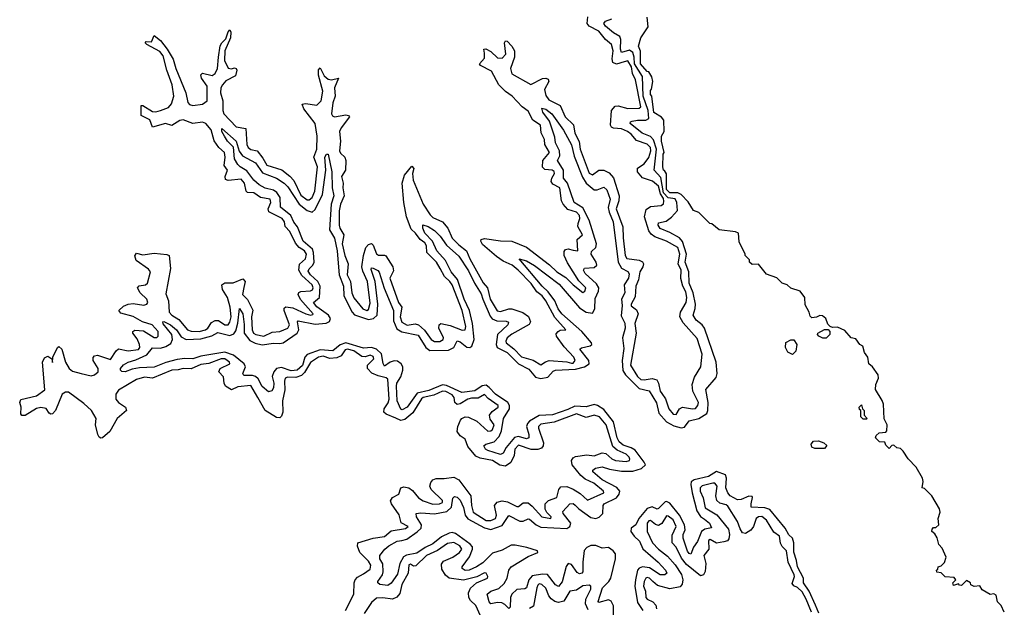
# Model space of a CAD drawing. Extents: x 2494118 to 2687960, y 757339 to 915227.
# Tile 321 of 364: x 2665071 to 2671180, y 861894 to 865538. Entities that reach past the tile are written whole.
import ezdxf

# ---------------------------------------------------------------- set-up
doc = ezdxf.new("R2010")
doc.units = 0

msp = doc.modelspace()

# ---------------------------------------------------------------- linework, layer by layer
at = {"layer": '0CON20XD'}
for points in [[(2667219.8, 864125), (2667235, 864144.7), (2667255, 864151.1), (2667265, 864140.9), (2667285.4, 864085.4), (2667297.1, 864077.1), (2667335, 864078.4), (2667343.3, 864073.3), (2667386.5, 864005), (2667389.9, 863979.9), (2667367.7, 863935), (2667422.3, 863785), (2667442.7, 863755), (2667432.4, 863695), (2667442.2, 863662.2), (2667475, 863644.5), (2667525, 863651.3), (2667545, 863646.5), (2667583.5, 863613.5), (2667624.7, 863555), (2667645, 863543.6), (2667677, 863543), (2667699.6, 863555), (2667700.3, 863565), (2667672.1, 863625), (2667673.8, 863646.2), (2667685, 863654.6), (2667741.7, 863641.7), (2667817.4, 863612.6), (2667834.1, 863615.9), (2667839.8, 863635), (2667816.1, 863735), (2667755, 863893.8), (2667741, 863915), (2667706.2, 863946.2), (2667680.7, 863995), (2667658.1, 864035), (2667596.7, 864095), (2667595.7, 864135), (2667585.5, 864155), (2667556, 864176), (2667528, 864215), (2667499.8, 864239.8), (2667471.6, 864315), (2667453.7, 864405), (2667444, 864525), (2667458.9, 864575), (2667505, 864629.7), (2667516.3, 864615), (2667508.6, 864585), (2667512.3, 864542.3), (2667573.9, 864393.9), (2667617.2, 864327.2), (2667635, 864312.3), (2667695, 864284.8), (2667728.5, 864245), (2667754, 864184), (2667795, 864142.5), (2667844, 864105), (2667864.2, 864055), (2667947.3, 863907.3), (2667973.4, 863875), (2667989.2, 863805), (2668033.4, 863733.4), (2668055, 863728.9), (2668105, 863745.3), (2668125, 863744.8), (2668193.2, 863723.2), (2668227.1, 863697.1), (2668239.5, 863665), (2668232, 863648), (2668125, 863588.5), (2668095, 863565.5), (2668087.3, 863545), (2668089.6, 863535), (2668138, 863498), (2668185, 863446.7), (2668257.1, 863427.1), (2668305, 863398), (2668332.9, 863417.1), (2668356.1, 863423.9), (2668465, 863417.3), (2668495, 863407.4), (2668505, 863408.4), (2668516.6, 863425), (2668508.7, 863445), (2668448.9, 863508.9), (2668401.9, 863575), (2668400.7, 863589.3), (2668412, 863605), (2668425, 863612.2), (2668460, 863615), (2668391, 863691), (2668335.2, 863795), (2668312, 863825), (2668280.1, 863850.1), (2668245, 863901.6), (2668164.7, 863985), (2668125.8, 864015), (2668071, 864041), (2668029.6, 864069.6), (2667942.2, 864145), (2667931.6, 864165), (2667934.5, 864175), (2667955, 864181.8), (2668055, 864167.1), (2668125, 864164.4), (2668215, 864126.7), (2668358.6, 864018.6), (2668402.9, 863975), (2668460.2, 863940.2), (2668505, 863894.6), (2668565, 863846.2), (2668577.5, 863855), (2668584, 863875), (2668539.3, 863919.3), (2668469.9, 864029.9), (2668450, 864075), (2668448.6, 864101.4), (2668457, 864113), (2668475, 864116.9), (2668505, 864109.7), (2668535, 864105.8), (2668530.9, 864175), (2668562.2, 864205), (2668534.7, 864255.3), (2668535.2, 864275), (2668546.8, 864305), (2668545.2, 864325), (2668525, 864344.8), (2668472.1, 864362.2), (2668442.1, 864395), (2668433.6, 864415), (2668421.5, 864495), (2668378.9, 864518.9), (2668368.9, 864535), (2668372.3, 864555), (2668388.4, 864585), (2668387, 864597), (2668375, 864605.9), (2668329.4, 864609.4), (2668313.9, 864623.9), (2668317.1, 864665), (2668359, 864715), (2668330.4, 864765), (2668327.5, 864795), (2668306.7, 864836.7), (2668301.7, 864885), (2668255.9, 864915.9), (2668225, 864971.5), (2668188.8, 864998.8), (2668127, 865065), (2668085, 865092.8), (2668043.4, 865133.4), (2667998.3, 865218.3), (2667931.1, 865255), (2667924.5, 865265), (2667955, 865300.6), (2667955, 865330), (2667951.4, 865355), (2667963.4, 865356.6), (2667995, 865341), (2668035, 865301.2), (2668065, 865299.5), (2668087.5, 865325), (2668079.3, 865395), (2668085, 865406.7), (2668095, 865405.4), (2668125.3, 865375), (2668141.6, 865345), (2668140.4, 865305), (2668116.4, 865235), (2668125, 865203.3), (2668243.3, 865136.7), (2668315, 865173.1), (2668335, 865175.6), (2668349.6, 865169.6), (2668354.8, 865155), (2668327.5, 865105), (2668335, 865067.9), (2668355, 865041.6), (2668425.4, 865005.4), (2668455, 864935.8), (2668506.7, 864886.7), (2668516.4, 864835), (2668542.5, 864782.5), (2668548.1, 864735), (2668605, 864586.9), (2668625, 864575.3), (2668665, 864604.7), (2668695, 864606), (2668728.8, 864588.8), (2668755, 864557.7), (2668790.2, 864445), (2668789.5, 864415), (2668771.5, 864365), (2668813.6, 864253.6), (2668814.4, 864185.6), (2668827.2, 864075), (2668838.2, 864058.2), (2668915, 864047.3), (2668935.8, 864035.8), (2668941.8, 864025), (2668937.9, 864005), (2668918.4, 863975), (2668910.3, 863925), (2668893.5, 863885), (2668890.6, 863819.4), (2668865.6, 863775), (2668865, 863764.2), (2668898.8, 863738.8), (2668907.8, 863715), (2668887, 863655), (2668897, 863595), (2668860.3, 863395), (2668905, 863324.7), (2668925, 863306.8), (2668945, 863304.4), (2668995, 863312.8), (2669024.5, 863304.5), (2669035.2, 863285.2), (2669044.4, 863235), (2669055, 863219.6), (2669077.2, 863187.2), (2669097.7, 863125), (2669125, 863092.7), (2669145, 863090), (2669165.7, 863124.3), (2669184.1, 863135.9), (2669245, 863124.1), (2669265, 863126.5), (2669279.2, 863145), (2669281.8, 863165), (2669247.4, 863235), (2669243, 863275), (2669258.3, 863321.7), (2669296.6, 863385), (2669306.2, 863465), (2669275, 863560.5), (2669187.5, 863657.5), (2669167.1, 863695), (2669172, 863725), (2669205.8, 863784.2), (2669210.2, 863815), (2669205, 863851.1), (2669186.1, 863886.1), (2669172.6, 863932.6), (2669176.2, 863985), (2669156.1, 864025), (2669166.2, 864085), (2669155.5, 864125), (2669084.4, 864165), (2669011.7, 864191.7), (2668988.5, 864208.5), (2668975, 864229.5), (2668947, 864315), (2668958.5, 864361.5), (2668985, 864379.2), (2669050.8, 864385), (2669064.7, 864395.3), (2669067.4, 864412.6), (2669065, 864430.4), (2669047.4, 864457.4), (2669035, 864505.7), (2668996.8, 864536.8), (2668935, 864557.5), (2668903.7, 864595), (2668905, 864617.5), (2668945, 864644), (2668975, 864684.6), (2668987.7, 864725), (2668985.9, 864745), (2668965, 864766.4), (2668899, 864789), (2668865, 864829), (2668842.2, 864845), (2668805, 864861.3), (2668755, 864865.2), (2668742.4, 864872.4), (2668736.8, 864885), (2668742.5, 864975), (2668765, 865002.5), (2668785, 865004.8), (2668845, 864986.7), (2668915, 864989.3), (2668925, 864997.1), (2668891.2, 865165), (2668872.9, 865205), (2668867.5, 865245), (2668845, 865283), (2668822.4, 865277.6), (2668775, 865262.2), (2668752, 865272), (2668746.1, 865295), (2668753, 865345), (2668743.9, 865385), (2668704.9, 865414.9), (2668665, 865467.6), (2668605, 865498.6), (2668592.8, 865515), (2668595.2, 865555)], [(2669116.2, 864313.8), (2669152.6, 864355), (2669149, 864405), (2669137.8, 864427.8), (2669095, 864434.4), (2669066.1, 864465), (2669049.2, 864559.2), (2669008.1, 864605), (2669021.7, 864735), (2669002.7, 864792.7), (2668985, 864814.9), (2668934.1, 864834.1), (2668858.1, 864895), (2668860, 864905), (2668871.4, 864908.6), (2668905, 864915.6), (2668955, 864915.8), (2668974.5, 864925.5), (2668970.2, 864975), (2668940.4, 865065), (2668936.2, 865185), (2668884.9, 865265), (2668884.2, 865305), (2668875, 865334.4), (2668855, 865348.9), (2668805, 865335.4), (2668798.7, 865355), (2668800, 865415), (2668795, 865434.5), (2668755, 865457.2), (2668705, 865498.9), (2668695.3, 865515), (2668705, 865528.9), (2668745, 865543)], [(2669094.8, 864474.8), (2669084.6, 864485), (2669083.2, 864583.2), (2669072.3, 864602.3), (2669064.6, 864605), (2669061.2, 864625), (2669064.4, 864704.4), (2669070, 864715), (2669052.5, 864785), (2669053.8, 864815), (2669070, 864845), (2669067.5, 864915), (2669053, 864933), (2669005, 864962), (2668993.3, 865063.3), (2668984.6, 865075), (2668985, 865100), (2668991.7, 865108.3), (2669000, 865155), (2668993, 865183), (2668974.1, 865214.1), (2668965, 865217.5), (2668923.5, 865265), (2668922.9, 865342.9), (2668910, 865375), (2668924.2, 865425.8), (2668970, 865495), (2668963.8, 865553.8)], [(2667871.1, 862585), (2667874.3, 862525.7), (2667884.3, 862485), (2667965, 862433.4), (2667995, 862432.6), (2668022.9, 862445), (2668029.2, 862465), (2668017.5, 862525), (2668033.9, 862546.1), (2668065, 862554.7), (2668098.2, 862548.2), (2668155, 862518.8), (2668165, 862518.5), (2668195, 862541.1), (2668225, 862542.2), (2668251.8, 862521.8), (2668311.4, 862455), (2668367.5, 862445), (2668368.6, 862455), (2668341.8, 862481.8), (2668332.3, 862502.3), (2668332.2, 862535), (2668352.7, 862557.3), (2668402.9, 862575), (2668415.5, 862624.5), (2668429.2, 862640.8), (2668465, 862643.8), (2668505, 862626.7), (2668549, 862599), (2668595, 862559.2), (2668695.6, 862605), (2668694.3, 862615), (2668632.7, 862665), (2668579.2, 862689.2), (2668551.7, 862711.7), (2668498.4, 862778.4), (2668494.7, 862805.3), (2668505, 862821.5), (2668520.6, 862829.4), (2668589.8, 862840.2), (2668635, 862833.4), (2668685, 862851.2), (2668708, 862848), (2668744.8, 862814.8), (2668768.8, 862805), (2668835, 862797.5), (2668855, 862804.5), (2668856.9, 862813.1), (2668853.6, 862825), (2668835, 862843.8), (2668778, 862868), (2668752.2, 862892.2), (2668709.4, 863025), (2668667.8, 863075), (2668635, 863086.5), (2668585, 863071.5), (2668525, 863094.5), (2668387.7, 863042.3), (2668305, 863030.6), (2668290.6, 863015), (2668290.6, 863005), (2668322.1, 862915), (2668318.1, 862895), (2668307.9, 862882.1), (2668285, 862873.2), (2668245, 862873.7), (2668165, 862900.5), (2668143.1, 862875), (2668140, 862835), (2668117.5, 862792.5), (2668085, 862769.7), (2668049.5, 862775), (2668005, 862804.2), (2667928.6, 862818.6), (2667902.3, 862832.3), (2667852, 862892), (2667835, 862936.5), (2667805, 862956.9), (2667785.5, 862985), (2667790, 863015), (2667806.9, 863055), (2667815, 863065.6), (2667835.5, 863074.5), (2667855, 863072.5), (2667907.9, 863047.9), (2667975, 862987.1), (2667995, 862988.5), (2668005, 862996.7), (2668014.6, 863025), (2667990.4, 863060.4), (2667986.9, 863085), (2668001.9, 863108.1), (2668040, 863135), (2668039.4, 863145), (2667978.3, 863188.3), (2667955, 863212.9), (2667915, 863190.6), (2667875, 863191.2), (2667851.4, 863185), (2667805, 863155.6), (2667785, 863152.5), (2667770.9, 863165), (2667766.2, 863195), (2667755, 863211.4), (2667715, 863232.1), (2667695, 863235.1), (2667640.3, 863209.7), (2667575.5, 863195), (2667565, 863187.4), (2667510.5, 863099.5), (2667461.2, 863058.8), (2667435, 863052.5), (2667405, 863068), (2667345, 863091.6), (2667331.4, 863105), (2667332, 863125), (2667357.6, 863162.4), (2667364.6, 863185.5), (2667355, 863308.8), (2667345, 863317.5), (2667295, 863329.6), (2667256.9, 863346.9), (2667228.2, 863375), (2667228.7, 863395), (2667268.4, 863435), (2667265, 863450.4), (2667245, 863458.8), (2667215, 863448.4), (2667195, 863449.7), (2667145, 863483.9), (2667105, 863495.9), (2667089.7, 863490.2), (2667066.1, 863453.9), (2667039, 863441), (2666995, 863437.3), (2666955, 863452.6), (2666925, 863446.3), (2666875, 863412.5), (2666839.3, 863350.7), (2666819.1, 863330.9), (2666785, 863319.2), (2666735, 863321.2), (2666718.9, 863315), (2666713.6, 863296.4), (2666716.5, 863243.5), (2666702.1, 863175), (2666703, 863105), (2666695, 863078.9), (2666685, 863069.1), (2666665, 863072.1), (2666594.6, 863114.6), (2666548.7, 863195), (2666505, 863270), (2666425, 863261.4), (2666385, 863241.9), (2666348.9, 863265), (2666339.6, 863285), (2666335, 863323.6), (2666306, 863355), (2666315.4, 863375), (2666375.4, 863405), (2666373.8, 863415), (2666345, 863434.2), (2666322.2, 863435), (2666244.1, 863405.9), (2666195, 863399.2), (2666135, 863372.9), (2666086, 863376), (2666055, 863367.4), (2666015, 863365.6), (2665895.1, 863314.9), (2665845, 863321.5), (2665795, 863306.8), (2665685, 863240), (2665667.1, 863215), (2665667.9, 863185), (2665684.9, 863164.9), (2665726.9, 863135), (2665733.1, 863115), (2665675.2, 863065), (2665631.5, 862985), (2665585, 862946.2), (2665575, 862943.8), (2665565, 862950), (2665557.1, 862965), (2665542, 863025), (2665545.2, 863065), (2665516.9, 863115), (2665468.7, 863158.7), (2665375, 863227.8), (2665355, 863228.9), (2665335.2, 863215), (2665292.8, 863115), (2665275, 863093.5), (2665265, 863091.5), (2665255, 863098.9), (2665235, 863127.1), (2665203.3, 863133.3), (2665175, 863126.8), (2665105, 863084.7), (2665085, 863084.7), (2665078, 863095), (2665080.7, 863135), (2665071.3, 863165), (2665077.8, 863182.2), (2665175, 863205.2), (2665227, 863243), (2665211.9, 863415), (2665225, 863442.2), (2665245, 863451.9), (2665270, 863435), (2665275, 863412.5), (2665277.1, 863445), (2665305, 863505.6), (2665315, 863511.5), (2665332.7, 863495), (2665355.5, 863415), (2665378.1, 863375), (2665399, 863359), (2665453.5, 863343.5), (2665515, 863330.7), (2665535, 863336.1), (2665557.4, 863355), (2665557.2, 863375), (2665527.2, 863425), (2665527.4, 863442.6), (2665535.9, 863454.1), (2665555, 863457.1), (2665635, 863431.6), (2665670.9, 863485), (2665685, 863496.2), (2665745, 863484.6), (2665807.4, 863492.5), (2665816.4, 863505), (2665815.4, 863525), (2665799.5, 863559.5), (2665772.5, 863595), (2665773.2, 863605), (2665785, 863612.8), (2665838.5, 863608.5), (2665905, 863567.5), (2665922.5, 863567.5), (2665930, 863575), (2665929.8, 863605), (2665893.9, 863645), (2665833.9, 863663.9), (2665775, 863697.7), (2665699.3, 863719.3), (2665686.4, 863735), (2665715, 863761.4), (2665745, 863774.8), (2665775, 863777.9), (2665841.3, 863768.7), (2665860.3, 863775), (2665865.5, 863785), (2665861.1, 863805), (2665818.5, 863845), (2665802.8, 863875), (2665812.7, 863887.3), (2665852.5, 863895), (2665863.4, 863905), (2665883.8, 863973.8), (2665871.1, 863991), (2665794.5, 864044.5), (2665786.2, 864073.8), (2665795, 864090), (2665835, 864080), (2665905, 864089.8), (2665985, 864083.1), (2665998.9, 864075), (2666007.9, 863995), (2665978.3, 863838.3), (2665994.6, 863794.6), (2665998.5, 863725), (2666015, 863705.2), (2666058.9, 863678.9), (2666113.2, 863615), (2666135, 863606.2), (2666185.1, 863604.9), (2666225, 863614.6), (2666238.4, 863625), (2666260.4, 863659.6), (2666285, 863673.6), (2666305, 863673.8), (2666345, 863646.5), (2666365, 863646.4), (2666375, 863661.5), (2666383.2, 863695), (2666377.5, 863755), (2666360.2, 863815), (2666329.1, 863865), (2666325.6, 863894.3), (2666345, 863906.5), (2666395, 863907.1), (2666455, 863931.4), (2666470, 863915), (2666462.3, 863877.7), (2666453.8, 863835), (2666485, 863803.5), (2666517, 863737), (2666509.3, 863695), (2666513.8, 863615), (2666522.9, 863595), (2666537.3, 863585), (2666585, 863576), (2666638.6, 863601.4), (2666685, 863605.2), (2666735, 863625.9), (2666744.7, 863645.3), (2666711.2, 863735), (2666711.5, 863748.5), (2666721.9, 863758.1), (2666765, 863750.6), (2666845.7, 863714.2), (2666875, 863706.4), (2666890, 863710), (2666891.9, 863715), (2666812.9, 863802.9), (2666800, 863835), (2666803.8, 863846.2), (2666815, 863853), (2666875, 863856.5), (2666887.1, 863862.9), (2666892.4, 863875), (2666885.8, 863895), (2666821.9, 863951.9), (2666803.5, 863985), (2666807.6, 864022.4), (2666844.4, 864055), (2666850, 864085), (2666838.8, 864105), (2666805, 864125.7), (2666782.3, 864152.3), (2666747.1, 864225), (2666718.2, 864255), (2666715, 864285.4), (2666700.2, 864305), (2666616.9, 864346.9), (2666612.2, 864365), (2666630, 864405), (2666625.1, 864425.1), (2666565, 864435.9), (2666525, 864464.6), (2666485, 864466), (2666477.4, 864475), (2666466.2, 864525), (2666445, 864548.8), (2666365, 864541.8), (2666347.5, 864547.5), (2666345.4, 864565), (2666361, 864605), (2666340.3, 864635), (2666346.1, 864685), (2666342.4, 864715), (2666306.7, 864746.7), (2666277.4, 864787.4), (2666258.4, 864855), (2666225.3, 864895.3), (2666205, 864902.9), (2666144.7, 864894.7), (2666085, 864917.6), (2666065, 864912.9), (2666015, 864882.2), (2665975, 864893.9), (2665895, 864871.3), (2665877.9, 864917.9), (2665824.6, 864945), (2665824.7, 865005.3), (2665835, 865006.2), (2665895, 864968.7), (2665915, 864966.7), (2665945, 864975.2), (2665995, 864993.4), (2666013, 865017), (2666027, 865065), (2666017.7, 865135), (2665984.1, 865225), (2665961.3, 865315), (2665940, 865340), (2665860.5, 865385), (2665850.5, 865395), (2665855, 865404), (2665888.6, 865401.5), (2665905, 865440.6), (2665945, 865409.7), (2665986.8, 865355), (2666023.3, 865293.3), (2666039.9, 865235), (2666101.1, 865085), (2666113.6, 865025), (2666125, 865013), (2666145, 865005.2), (2666205.8, 865014.2), (2666234.4, 865035), (2666234.3, 865125), (2666199, 865175), (2666194.3, 865195.7), (2666205, 865206.1), (2666265, 865192.5), (2666285, 865204.8), (2666298.5, 865235), (2666304.9, 865305), (2666315, 865376.4), (2666324.8, 865395.2), (2666351, 865419), (2666365, 865462.1), (2666375, 865474.4), (2666380.8, 865460.8), (2666378.2, 865425), (2666344.2, 865345.8), (2666342.1, 865285), (2666365, 865236.7), (2666385, 865233), (2666405, 865240.6), (2666415, 865236.4), (2666417.9, 865225), (2666409.2, 865190.8), (2666351.2, 865158.8), (2666329, 865135), (2666319.5, 865115), (2666317.1, 865085), (2666332, 865035), (2666331, 864975), (2666337.1, 864955), (2666414.2, 864874.2), (2666474.3, 864864.3), (2666480.6, 864765), (2666489.8, 864745), (2666505, 864734.2), (2666545, 864724.3), (2666580.5, 864680.5), (2666605, 864635.9), (2666696.8, 864606.8), (2666747, 864566.9), (2666771.2, 864541.2), (2666815, 864449.6), (2666855, 864421.3), (2666868, 864422), (2666885, 864434.8), (2666903.3, 864475), (2666919.8, 864625), (2666896.1, 864685), (2666915.4, 864735), (2666917.6, 864815), (2666905, 864895.3), (2666834.4, 864985), (2666824.5, 865015), (2666845, 865019.5), (2666915, 865008.5), (2666942.7, 865035), (2666952.7, 865095), (2666925, 865194), (2666925, 865228), (2666935, 865240), (2666959.9, 865189.9), (2666985, 865168.8), (2667005, 865166.1), (2667050, 865175), (2667024.6, 865115.4), (2667028.7, 865065), (2667015, 865022.9), (2667006.3, 864955), (2667012.9, 864942.8), (2667025, 864936.8), (2667095, 864948.7), (2667110.5, 864945), (2667117, 864935), (2667065, 864867.8), (2667055.4, 864844.6), (2667061, 864785), (2667055.8, 864725), (2667061.5, 864711.5), (2667088.3, 864685), (2667095.7, 864665), (2667092, 864605), (2667067.8, 864565), (2667079.1, 864525), (2667075.8, 864495), (2667083.5, 864445), (2667062.2, 864395), (2667053.7, 864353.7), (2667053.8, 864263.8), (2667058.4, 864245), (2667083, 864205), (2667072.3, 864147.7), (2667089.4, 864075), (2667108.7, 864025), (2667103, 863955), (2667123.8, 863913.8), (2667131.7, 863845), (2667145, 863812.9), (2667200.8, 863745), (2667225, 863734.2), (2667235, 863740.4), (2667245, 863780), (2667229.5, 863915), (2667199.2, 863979.2), (2667193.6, 864005), (2667204.2, 864075.8), (2667219.8, 864125)], [(2668120.1, 862280.1), (2668065, 862249.4), (2668005, 862229.7), (2667945, 862169.9), (2667905, 862145.8), (2667860, 862125), (2667835, 862122.4), (2667816.9, 862135), (2667815.9, 862145), (2667862, 862208), (2667881.4, 862255), (2667880.2, 862270.2), (2667866.5, 862286.5), (2667775, 862351.8), (2667755, 862357.3), (2667735, 862353.7), (2667689, 862331), (2667635, 862287.4), (2667586, 862264.1), (2667535, 862230), (2667471.9, 862218.1), (2667452.6, 862207.4), (2667429.4, 862165), (2667415, 862100), (2667375, 862043.1), (2667355, 862028.6), (2667305, 862036.2), (2667292.9, 862045), (2667293.1, 862055), (2667322.3, 862095), (2667326.8, 862115), (2667323.7, 862163.6), (2667306.4, 862195), (2667306.5, 862215), (2667336.5, 862255), (2667362.5, 862275), (2667413.1, 862305), (2667441.2, 862308.8), (2667472.9, 862317.1), (2667538.3, 862361.7), (2667562, 862385), (2667563.8, 862405), (2667534, 862455), (2667532, 862475), (2667560.5, 862479.5), (2667645, 862473.3), (2667721.9, 862488.1), (2667750.8, 862515), (2667759.3, 862570.7), (2667768.7, 862581.3), (2667785, 862578.2), (2667805, 862558.2), (2667825, 862512.7), (2667835.6, 862465), (2667852.2, 862442.2), (2667955, 862387.9), (2667995, 862376.7), (2668065, 862402.1), (2668105, 862462.7), (2668175, 862428.3), (2668195, 862429.2), (2668225, 862442.6), (2668235, 862439.8), (2668275.2, 862405), (2668305, 862391.2), (2668465, 862383.2), (2668484.9, 862395.1), (2668489.7, 862415), (2668442.4, 862475), (2668441, 862489), (2668485, 862535.3), (2668505, 862538.6), (2668518.1, 862528.1), (2668540.4, 862505), (2668615, 862450.3), (2668645, 862445.1), (2668667.4, 862452.6), (2668689.5, 862475), (2668691.5, 862525), (2668697.4, 862535), (2668775, 862573.2), (2668790.6, 862595), (2668794, 862615), (2668776.8, 862636.8), (2668685, 862683.8), (2668627.2, 862735), (2668626.2, 862745), (2668643.3, 862756.7), (2668685, 862764.8), (2668731, 862751), (2668805, 862739.5), (2668875, 862738.8), (2668928.2, 862755), (2668953.1, 862776.9), (2668945.5, 862795), (2668888.8, 862868.8), (2668865, 862884.1), (2668815, 862899.8), (2668790.6, 862920.6), (2668779.1, 862945), (2668756.1, 863045), (2668695, 863121.6), (2668656.5, 863146.5), (2668635, 863151.6), (2668585, 863136.5), (2668515, 863141.2), (2668471.9, 863121.9), (2668377.3, 863087.3), (2668295, 863082.7), (2668235, 863049.3), (2668220.8, 863035), (2668216.4, 863015), (2668230.4, 862965), (2668229.6, 862945), (2668215, 862939.5), (2668165, 862952.6), (2668141.8, 862948.2), (2668089.1, 862885), (2668070.4, 862849.6), (2668055, 862842.1), (2667975, 862866.9), (2667961.2, 862875), (2667951.4, 862895), (2667963.8, 862905), (2668015, 862920), (2668046.2, 862953.8), (2668060.9, 862989.1), (2668073, 863065), (2668110, 863125), (2668111, 863145), (2668100.7, 863165), (2668022.6, 863215), (2667985, 863258.3), (2667965, 863272), (2667941.5, 863268.5), (2667895, 863236.8), (2667815, 863226.5), (2667719, 863269), (2667695, 863273.4), (2667610.3, 863239.7), (2667537.1, 863222.9), (2667475, 863135.8), (2667445, 863118.5), (2667435, 863122.7), (2667412.9, 863175), (2667408.5, 863265), (2667410.8, 863285), (2667436.2, 863323.8), (2667449.2, 863365), (2667447.7, 863385), (2667437.8, 863405), (2667415, 863420.9), (2667395, 863422.8), (2667369.6, 863415), (2667335, 863390), (2667326, 863406), (2667315, 863465.2), (2667285, 863494.9), (2667255, 863506.3), (2667205, 863501.2), (2667095, 863535.3), (2667058.8, 863521.3), (2667015, 863484.1), (2666935, 863490.4), (2666855, 863461.3), (2666839.6, 863445), (2666825, 863394.1), (2666793.8, 863365), (2666755, 863360), (2666695, 863382.4), (2666665.3, 863375), (2666648.6, 863355), (2666638.3, 863325), (2666647.3, 863285), (2666645.6, 863254.4), (2666635, 863236.9), (2666615, 863231.4), (2666575, 863263.6), (2666550.8, 863310.8), (2666535, 863325.2), (2666515, 863332.3), (2666461.8, 863331.8), (2666456.5, 863345), (2666473.2, 863385), (2666464.4, 863405), (2666398, 863458), (2666345, 863475.8), (2666195, 863451.2), (2666145, 863434.4), (2666095, 863438.1), (2666048.8, 863431.2), (2665977.1, 863412.9), (2665905, 863382.5), (2665815, 863378.5), (2665768.9, 863371.1), (2665725, 863354.2), (2665705, 863356.2), (2665696.2, 863365), (2665697.1, 863375), (2665715, 863398.1), (2665743.8, 863415), (2665791.4, 863428.6), (2665860.7, 863459.3), (2665895, 863502.7), (2665945, 863500.8), (2665978.6, 863511.4), (2666010, 863530), (2666020.2, 863555), (2666015.9, 863585.9), (2665962.1, 863652.1), (2665960, 863665), (2665965, 863666.2), (2666007.3, 863645), (2666043.3, 863615), (2666072.2, 863572.2), (2666105, 863554.1), (2666195, 863559.8), (2666262.6, 863577.4), (2666301, 863599), (2666375, 863580.8), (2666399.2, 863590.8), (2666411.3, 863608.6), (2666424.4, 863655.6), (2666435, 863746.7), (2666456.7, 863715), (2666465, 863647.5), (2666464.2, 863595), (2666499.5, 863549.5), (2666531.5, 863531.5), (2666575, 863520.9), (2666645, 863532.6), (2666685, 863529.5), (2666705.1, 863534.9), (2666793.7, 863595), (2666802.7, 863615), (2666794.8, 863665), (2666799.6, 863670.4), (2666905, 863650), (2666973, 863657), (2666993.8, 863666.2), (2666999.1, 863685), (2666987.8, 863705), (2666915, 863758.4), (2666894.4, 863785), (2666930.6, 863815), (2666936, 863885), (2666921.4, 863915), (2666875.2, 863955), (2666861.3, 863978.7), (2666866.4, 863993.6), (2666890.9, 864015), (2666898.3, 864035), (2666894.6, 864095), (2666887.4, 864115), (2666830.2, 864165), (2666793.9, 864254), (2666772.2, 864282.2), (2666753.4, 864323.4), (2666690.3, 864375), (2666686.7, 864435), (2666666.7, 864466.7), (2666645, 864481.8), (2666595, 864493.6), (2666557.1, 864515), (2666525, 864542.7), (2666481.3, 864601.3), (2666439.4, 864625), (2666425, 864640.6), (2666405, 864676.2), (2666398.6, 864748.6), (2666360.9, 864785), (2666341.5, 864815), (2666324.8, 864844.8), (2666325, 864863.3), (2666415, 864785.8), (2666432.3, 864722.3), (2666453.6, 864695), (2666535, 864650.6), (2666577.6, 864587.6), (2666665, 864556), (2666711.8, 864525), (2666735, 864501.2), (2666804.2, 864394.2), (2666854.3, 864354.3), (2666885, 864343.9), (2666905, 864360.3), (2666950.3, 864455), (2666971, 864605), (2666963.9, 864685), (2666975, 864704.3), (2666985, 864703.8), (2667007.8, 864595), (2667009.8, 864495), (2667019.3, 864445), (2667003, 864395), (2666993.8, 864235), (2667024.4, 864184.4), (2667041.9, 864105), (2667045, 864053.5), (2667054.1, 863955.9), (2667079.4, 863885), (2667083.3, 863825), (2667134.9, 863724.9), (2667148.7, 863708.7), (2667235, 863679.2), (2667265.7, 863685), (2667288.7, 863705), (2667292.7, 863775), (2667276.5, 863915), (2667251.8, 863988.2), (2667255, 864000), (2667265, 863996.7), (2667293.4, 863983.4), (2667302.4, 863972.4), (2667332.8, 863872.7), (2667389.7, 863735), (2667391.5, 863671.5), (2667412, 863622), (2667442.1, 863602.2), (2667542.8, 863582.8), (2667592, 863505), (2667615, 863487.1), (2667731.7, 863488.3), (2667764.4, 863505), (2667785, 863547.3), (2667805, 863540), (2667845, 863506.9), (2667865, 863505.8), (2667876.2, 863513.8), (2667891.8, 863555), (2667881.6, 863655), (2667862.6, 863735), (2667829.1, 863805), (2667786.7, 863926.7), (2667747.3, 863975), (2667712.1, 864045), (2667658.3, 864105), (2667631.7, 864165), (2667584.8, 864215), (2667572.9, 864245), (2667573.4, 864266.6), (2667605, 864255.2), (2667645, 864230), (2667680.7, 864195), (2667720.3, 864140.3), (2667795, 864072.1), (2667855, 863981.7), (2667893.5, 863903.5), (2667935, 863837.9), (2667945.4, 863805.4), (2667990.7, 863700.7), (2668003.6, 863683.6), (2668031.6, 863671.6), (2668089.6, 863669.5), (2668103.4, 863663.4), (2668099, 863645), (2668035.1, 863585), (2668026.6, 863525), (2668032.9, 863505), (2668095, 863473.5), (2668165, 863404.9), (2668230.1, 863370.1), (2668272, 863322), (2668305, 863313.3), (2668348.4, 863321.6), (2668381.8, 863358.2), (2668395, 863364.2), (2668518.6, 863371.4), (2668575.1, 863384.9), (2668605.2, 863405), (2668603, 863425), (2668546.8, 863495), (2668556.1, 863503.9), (2668610.5, 863515), (2668621.1, 863525), (2668619.3, 863535), (2668558.3, 863605), (2668435, 863715.2), (2668412.7, 863745), (2668391, 863795), (2668350.1, 863850.1), (2668312.9, 863885), (2668170, 864055), (2668215, 864043.5), (2668265, 864013.9), (2668418.1, 863898.1), (2668545, 863751.8), (2668585, 863724.9), (2668625, 863719.3), (2668640.3, 863745), (2668641.7, 863808.3), (2668661.6, 863855), (2668663.5, 863875), (2668650.5, 863900.5), (2668579.2, 863965), (2668568.8, 863985), (2668575, 863997.8), (2668635, 864000.6), (2668651.5, 864015), (2668647.3, 864035), (2668615.9, 864085), (2668619.8, 864100.2), (2668645.7, 864125), (2668650.8, 864149.2), (2668605.4, 864294.6), (2668565, 864371.2), (2668511, 864405), (2668470.5, 864525), (2668445.8, 864555), (2668446.2, 864605), (2668408.9, 864665), (2668421.7, 864695), (2668419.6, 864725), (2668395.3, 864775), (2668390.6, 864810.6), (2668359.2, 864909.2), (2668317.8, 864965), (2668310.3, 864989.7), (2668335, 864982.7), (2668373.3, 864955), (2668445, 864852.5), (2668495, 864761.2), (2668510.9, 864690.9), (2668562.4, 864562.4), (2668584.8, 864525), (2668635, 864483.5), (2668655, 864482.9), (2668695, 864499.1), (2668715, 864483.8), (2668735.4, 864425.4), (2668723.3, 864373.3), (2668728.4, 864345), (2668754.3, 864285), (2668784.9, 864034.9), (2668805, 863997.1), (2668845, 863977.7), (2668853.1, 863963.1), (2668848.8, 863935), (2668822.5, 863895), (2668825.2, 863845), (2668805.7, 863805), (2668809.7, 863765), (2668802, 863702), (2668825, 863657.1), (2668827.2, 863625), (2668812, 863565), (2668818.5, 863498.5), (2668810.1, 863425), (2668812.5, 863362.5), (2668829.4, 863335), (2668915, 863251.5), (2668976.4, 863236.4), (2669021.3, 863161.3), (2669037.4, 863097.4), (2669085, 863044.2), (2669128.7, 863018.7), (2669175, 863007.2), (2669195, 863010.8), (2669225, 863050), (2669285, 863064.7), (2669335, 863096.8), (2669341.3, 863115), (2669343.5, 863165), (2669327.8, 863245), (2669391.4, 863318.6), (2669399.5, 863345), (2669391.5, 863415), (2669320.3, 863625), (2669305, 863646.8), (2669267.8, 863675), (2669249.8, 863705), (2669262.8, 863747.2), (2669263.3, 863775), (2669249.8, 863845), (2669225.1, 863905.1), (2669222.1, 863975), (2669201, 864035), (2669207.9, 864085), (2669182.9, 864162.9), (2669165.2, 864185.2), (2669105, 864218.9), (2669045, 864242.7), (2669031.9, 864265), (2669035, 864278.8), (2669081.4, 864288.6), (2669116.2, 864313.8)], [(2671180, 861865), (2671160, 861905), (2671138.3, 861928.3), (2671130, 861970), (2671115, 861978.8), (2671093, 861973), (2671043.6, 862003.6), (2671028.3, 862028.3), (2670993.6, 862023.6), (2670973.3, 862033.3), (2670970, 862045), (2670945, 862060), (2670915, 862030), (2670901.7, 862031.7), (2670895, 862040), (2670865, 862030), (2670860, 862045), (2670880, 862065), (2670868.3, 862078.3), (2670813, 862083), (2670788.3, 862108.3), (2670761.7, 862111.7), (2670760, 862125), (2670768.3, 862131.7), (2670770, 862145), (2670788.3, 862151.7), (2670808.3, 862171.7), (2670820, 862205), (2670795, 862260), (2670773, 862283), (2670763.3, 862325), (2670750, 862350), (2670730, 862365), (2670731.7, 862378.3), (2670741.7, 862388.3), (2670755, 862390), (2670773.3, 862406.7), (2670770, 862445), (2670782.5, 862485), (2670777.5, 862505), (2670730, 862585), (2670685, 862630), (2670670, 862635), (2670677.5, 862675), (2670673.3, 862695), (2670633, 862763), (2670582.5, 862815), (2670552.5, 862862.5), (2670535, 862880), (2670513, 862883), (2670495, 862900), (2670481.7, 862898.3), (2670465, 862880), (2670445, 862900), (2670438.3, 862918.3), (2670405, 862920), (2670380, 862945), (2670385, 862960), (2670403, 862977), (2670445, 862980), (2670451.7, 862988.3), (2670453.3, 863025), (2670433.6, 863063.6), (2670430, 863155), (2670423, 863177), (2670380, 863245), (2670383.3, 863275), (2670400, 863315), (2670396.7, 863335), (2670362.5, 863385), (2670340, 863405), (2670333.3, 863445), (2670313.3, 863475), (2670303.3, 863513.3), (2670284.1, 863524.1), (2670259.3, 863559.3), (2670230, 863565), (2670191.2, 863611.2), (2670145, 863632.5), (2670115, 863630), (2670100, 863635), (2670085, 863650), (2670073.3, 863685), (2670051.7, 863701.7), (2670035, 863703.3), (2670015, 863693.8), (2669985, 863690), (2669975, 863700), (2669970, 863725), (2669945, 863770), (2669943.3, 863815), (2669913.8, 863853.8), (2669855, 863872.5), (2669833.6, 863893.6), (2669802.5, 863905), (2669768.3, 863938.3), (2669705, 863960), (2669655, 864022.5), (2669615, 864020), (2669600, 864035), (2669598.3, 864048.3), (2669572.5, 864075), (2669572.5, 864085), (2669535, 864160), (2669530, 864215), (2669513, 864223), (2669410, 864235), (2669365, 864272.5), (2669352.5, 864275), (2669285, 864342.5), (2669252.5, 864355), (2669218.3, 864408.3), (2669174.5, 864454.5), (2669153.6, 864463.6), (2669105, 864464.3), (2669094.8, 864474.8)], [(2670075, 863562.5), (2670055, 863562.5), (2670030, 863575), (2670020, 863585), (2670022.5, 863595), (2670065, 863617.5), (2670086.7, 863616.7), (2670097.5, 863605), (2670096.7, 863585), (2670075, 863562.5)], [(2669865, 863462.5), (2669837, 863477), (2669823.3, 863505), (2669823.8, 863536.2), (2669855, 863553.8), (2669875, 863552.5), (2669893, 863523), (2669887, 863483), (2669865, 863462.5)], [(2670325, 863060), (2670305, 863060), (2670290, 863075), (2670290, 863115), (2670281.7, 863121.7), (2670280, 863135), (2670295, 863150), (2670300, 863125), (2670310, 863115), (2670310, 863085), (2670330, 863065), (2670325, 863060)], [(2670065, 862880), (2670005, 862880), (2669986.7, 862886.7), (2669982.5, 862905), (2669996.4, 862923.6), (2670026.4, 862926.4), (2670060, 862915), (2670078.3, 862898.3), (2670065, 862880)], [(2670028.6, 861858.5), (2670008.4, 861908.4), (2669968.6, 861995), (2669934.6, 862045), (2669935.1, 862075.1), (2669896.4, 862145), (2669891, 862185), (2669874.3, 862235.7), (2669874.3, 862295), (2669865, 862323.8), (2669843.1, 862343.1), (2669821.3, 862385), (2669725, 862500.7), (2669695, 862510.8), (2669610, 862515), (2669608.5, 862535), (2669618.6, 862575), (2669615, 862581.2), (2669595, 862583.3), (2669546.8, 862563.2), (2669525, 862560.8), (2669480.2, 862585), (2669463.9, 862605), (2669453, 862635), (2669455.6, 862695.6), (2669450, 862715), (2669395, 862736.3), (2669344.5, 862705.6), (2669256, 862684), (2669238.1, 862671.9), (2669235.1, 862654.9), (2669242.6, 862605), (2669272.8, 862492.7), (2669295, 862457.4), (2669319.9, 862439.9), (2669351.8, 862415), (2669363.1, 862386.9), (2669321.7, 862378.3), (2669300.7, 862365), (2669277.3, 862302.7), (2669251.8, 862268.2), (2669235, 862224.6), (2669225, 862226.9), (2669215, 862241.6), (2669187.5, 862322.5), (2669188.3, 862345), (2669199.3, 862375), (2669196.5, 862405), (2669165.6, 862465.6), (2669105, 862539.9), (2669085, 862549.6), (2669075, 862547.8), (2669035, 862506), (2669026.3, 862503.7), (2668995, 862517.9), (2668965, 862506.8), (2668913, 862445), (2668894.1, 862405.9), (2668865.5, 862384.5), (2668863.2, 862365), (2668882.8, 862335), (2668916.2, 862305), (2668937.1, 862257.1), (2669032.3, 862175), (2669077.2, 862125), (2669086.7, 862105), (2669074.2, 862095.8), (2669045, 862095.6), (2668978.1, 862138.1), (2668934.9, 862145.1), (2668915, 862136.7), (2668905.3, 862124.7), (2668892.9, 862065), (2668887.1, 862025), (2668903.8, 861925), (2668937.9, 861875)], [(2667093.2, 861875), (2667145.2, 861975), (2667146.2, 862045), (2667153.4, 862065), (2667168.1, 862081.9), (2667205, 862102.5), (2667245, 862130.7), (2667249.4, 862155), (2667235, 862180.2), (2667182.1, 862235), (2667167.2, 862272.8), (2667170, 862295), (2667265, 862324), (2667335, 862333.7), (2667375, 862368.4), (2667465, 862383.5), (2667480.8, 862395), (2667438.7, 862418.7), (2667425, 862467.5), (2667378, 862535), (2667370.9, 862555), (2667384.3, 862575), (2667422.7, 862595), (2667436.7, 862635), (2667455, 862640.8), (2667485, 862635.6), (2667508.7, 862618.7), (2667545, 862573.8), (2667574.3, 862555), (2667635, 862534.2), (2667676.7, 862535), (2667695, 862544.5), (2667695, 862557.5), (2667623.8, 862623.8), (2667616.5, 862645), (2667621.3, 862668.7), (2667635, 862684.4), (2667655, 862693.3), (2667705, 862692), (2667765, 862701.3), (2667795.2, 862685.2), (2667871.1, 862585)], [(2669983.7, 861865), (2669950.5, 861945), (2669925, 861989.7), (2669896.8, 862016.8), (2669875, 862026.7), (2669862.9, 862042.9), (2669877.9, 862085), (2669875.8, 862095), (2669838.4, 862175), (2669828.5, 862245), (2669801.8, 862271.8), (2669791.8, 862291.8), (2669785, 862336.2), (2669749.9, 862359.9), (2669705.3, 862435), (2669675, 862456.9), (2669655, 862455.2), (2669641.1, 862445), (2669624.7, 862395), (2669608.1, 862371.9), (2669575, 862351.8), (2669556.5, 862356.5), (2669540.7, 862380.7), (2669525, 862425.6), (2669465, 862521.1), (2669455, 862530.4), (2669415, 862539.5), (2669397.2, 862557.2), (2669389.4, 862585), (2669398.4, 862645), (2669385, 862663.4), (2669371.2, 862665), (2669305, 862648.4), (2669293.2, 862635), (2669293.5, 862615), (2669312.6, 862572.6), (2669325, 862512.1), (2669396.8, 862466.8), (2669468.4, 862378.4), (2669475.9, 862345), (2669471.9, 862318.1), (2669462.6, 862307.4), (2669439.8, 862299.8), (2669395, 862292.5), (2669355, 862314.5), (2669345, 862309.4), (2669346.2, 862253.8), (2669316.7, 862215), (2669328, 862165), (2669324.2, 862115.8), (2669313.6, 862096.4), (2669295, 862090.4), (2669208.8, 862158.8), (2669178.2, 862198.2), (2669145, 862268.2), (2669120, 862295), (2669118.9, 862341), (2669144.1, 862395), (2669125, 862435.9), (2669095, 862460), (2669085, 862460.5), (2669055.9, 862414.1), (2669035, 862401.9), (2669015, 862407.8), (2668985, 862432.5), (2668975, 862430), (2668963.8, 862415), (2668964.6, 862365), (2668996.4, 862295), (2669033.8, 862255), (2669091.1, 862211.1), (2669138.2, 862158.2), (2669177.7, 862097.7), (2669185.3, 862064.7), (2669181.4, 862038.6), (2669168.1, 862021.9), (2669105, 862008.9), (2669028.5, 862028.5), (2668998.8, 862055), (2668978.1, 862075), (2668965, 862079.1), (2668955, 862075.6), (2668945, 862054), (2668940.9, 862025), (2668953.3, 861993.3), (2668956.5, 861955), (2668965, 861943.9), (2668999, 861929), (2669018.2, 861908.2), (2669023, 861885)], [(2667930.5, 861840.5), (2667900.3, 861905), (2667867.4, 861937.4), (2667857.8, 861955), (2667855.8, 861985), (2667867.3, 862012.7), (2667905, 862046.5), (2667974, 862075), (2667975.8, 862085), (2667965.8, 862105.8), (2667955, 862108.6), (2667907.7, 862082.4), (2667825, 862062.5), (2667735, 862075.8), (2667713.4, 862093.4), (2667691.2, 862131.2), (2667688.4, 862161.6), (2667699.9, 862180.1), (2667757.8, 862205), (2667800, 862235), (2667815.3, 862255), (2667802.2, 862275), (2667765, 862295.3), (2667725, 862289.3), (2667662.5, 862247.5), (2667595, 862215.6), (2667529.3, 862150.7), (2667515, 862149.4), (2667495, 862161.5), (2667485, 862158.2), (2667480.9, 862105), (2667442.1, 862035), (2667430.2, 861979.8), (2667412, 861958), (2667385, 861944.8), (2667325, 861952.8), (2667285, 861950.2), (2667254.4, 861925), (2667207.8, 861855)], [(2668755, 861833.2), (2668754.4, 861904.4), (2668741.9, 861931.9), (2668725, 861940.3), (2668665, 861923.5), (2668660.8, 861930.8), (2668687.3, 862015), (2668726.5, 862053.5), (2668739.8, 862075), (2668767.9, 862195), (2668767.4, 862225), (2668754.2, 862245), (2668725, 862265.6), (2668685, 862261.5), (2668645, 862278.1), (2668615, 862276.6), (2668589.6, 862265), (2668573.8, 862246.1), (2668564.1, 862175), (2668564.7, 862115), (2668557.9, 862105), (2668545, 862101.2), (2668530.5, 862110.5), (2668495, 862159.7), (2668474, 862165), (2668462.6, 862147.4), (2668437.2, 862052.8), (2668415, 862023.5), (2668395, 862032.7), (2668345, 862097.6), (2668315, 862099.7), (2668251.1, 862088.9), (2668229.7, 862065), (2668214.6, 862015), (2668205, 862007.9), (2668156.2, 862003.8), (2668125.2, 861975), (2668116.8, 861955), (2668115.2, 861895), (2668105, 861886.5), (2668081.4, 861911.4), (2668061.8, 861921.8), (2668035, 861923.9), (2667995, 861915.6), (2667985, 861929.2), (2667972.3, 861975), (2667995, 861993.6), (2668045, 862010.2), (2668077.5, 862042.5), (2668096.7, 862075), (2668106.9, 862125), (2668120.3, 862145), (2668225, 862208.3), (2668285.4, 862235), (2668283.1, 862245), (2668217.1, 862265), (2668145, 862280.4), (2668120.1, 862280.1)], [(2668599, 861879), (2668582.5, 861915), (2668583.1, 861945), (2668615, 862006.7), (2668615.4, 862025.4), (2668605, 862031.9), (2668565, 862028), (2668525, 862001.2), (2668485.4, 861994.6), (2668447.1, 861933), (2668415, 861924), (2668391, 861931), (2668367.8, 861947.8), (2668353.8, 861965), (2668335, 862013.1), (2668311.4, 862035), (2668295, 862039.1), (2668285, 862031.4), (2668279.3, 862015), (2668258.1, 861901.9), (2668235, 861886.2)]]:
    msp.add_lwpolyline(points, dxfattribs=at)

doc.saveas('drawing.dxf')
